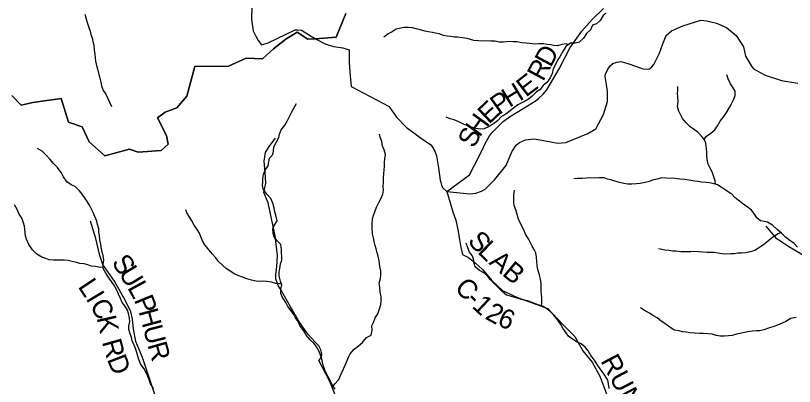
# Model space of a CAD drawing. Extents: x 1624196 to 2029251, y 146837 to 440034.
# Drawn here: x 1799187 to 1811228, y 273872 to 279607 of the extents above; entities that cross this region are included whole.
import ezdxf

# ---------------------------------------------------------------- set-up
doc = ezdxf.new("R2010")
doc.units = 0
for name, color, linetype in [('GM_X_County_Road', 7, 'Continuous'), ('GM_X_County_Road_Text', 7, 'Continuous'), ('GM_X_Minor_River', 7, 'Continuous'), ('GM_X_Township', 7, 'Continuous'), ('GM_X_Township_Road', 7, 'Continuous'), ('GM_X_Township_Road_Text', 7, 'Continuous')]:
    doc.layers.add(name, color=color, linetype=linetype)

msp = doc.modelspace()

# ---------------------------------------------------------------- linework, layer by layer
at = {"layer": 'GM_X_County_Road'}
for points in [[(1802842, 279757), (1802836, 279548), (1802859, 279370), (1802900, 279286), (1802937, 279220), (1802988, 279156), (1803027, 279162), (1803094, 279185), (1803507, 279384), (1803548, 279387), (1803609, 279379), (1803822, 279249), (1803971, 279168), (1804100, 279129), (1804245, 279106), (1804344, 279075), (1804342, 278888), (1804354, 278734), (1804376, 278509), (1804962, 278198), (1804967, 278192)], [(1806425, 277581), (1806426, 277581), (1806448, 277626), (1806515, 277746), (1806563, 277808), (1806642, 277887), (1806725, 277966), (1806824, 278042), (1807034, 278171), (1807235, 278293), (1807277, 278328), (1807343, 278390), (1807401, 278458), (1807591, 278783), (1807762, 279114), (1807943, 279363), (1808100, 279545), (1808275, 279714)], [(1804967, 278192), (1804968, 278190), (1805076, 278036), (1805223, 277881), (1805427, 277734), (1805607, 277610), (1805632, 277574), (1805667, 277511), (1805697, 277438), (1805727, 277251), (1805751, 277061), (1805760, 277024), (1805773, 276984), (1805789, 276947), (1805852, 276888), (1806210, 276849), (1806303, 276862), (1806388, 276889), (1806448, 276921), (1806592, 277067), (1806773, 277288), (1806861, 277500), (1806926, 277603), (1806978, 277646), (1807070, 277685), (1807203, 277698), (1807382, 277672), (1807572, 277632), (1807692, 277643), (1808033, 277783), (1808157, 277857), (1808275, 278075), (1808340, 278278), (1808336, 278433), (1808323, 278541), (1808302, 278662), (1808309, 278701), (1808343, 278777), (1808384, 278834), (1808420, 278864), (1808482, 278888), (1808545, 278895), (1808652, 278864), (1808785, 278819), (1808882, 278784), (1808952, 278779), (1808989, 278785), (1809024, 278812), (1809056, 278852), (1809143, 279024), (1809196, 279171), (1809243, 279300), (1809328, 279373), (1809505, 279449), (1809783, 279534), (1809874, 279524), (1810021, 279491), (1810180, 279422), (1810326, 279301), (1810439, 279121), (1810472, 278979), (1810562, 278825), (1810597, 278785), (1810775, 278687), (1811027, 278601), (1811281, 278559)], [(1805852, 276888), (1806205, 277142), (1806355, 277435), (1806425, 277581)], [(1805852, 276888), (1805947, 276573), (1805993, 276443), (1806024, 276292), (1806052, 276146), (1806073, 276022), (1806094, 275913), (1806189, 275866), (1806293, 275785), (1806406, 275680), (1806557, 275506), (1806717, 275355), (1806945, 275247), (1807418, 275075), (1807645, 274835), (1807834, 274642), (1807955, 274424), (1808099, 274249), (1808218, 274031), (1808342, 273699)]]:
    msp.add_lwpolyline(points, dxfattribs=at)
at = {"layer": 'GM_X_Minor_River'}
for points in [[(1800257, 279628), (1800271, 279570), (1800295, 279497), (1800322, 279423), (1800338, 279367), (1800350, 279315), (1800369, 279264), (1800383, 279206), (1800395, 279150), (1800400, 279077), (1800410, 279005), (1800415, 278953), (1800421, 278901), (1800437, 278834), (1800458, 278760), (1800472, 278694), (1800488, 278637), (1800503, 278577), (1800517, 278519), (1800543, 278450), (1800580, 278392), (1800612, 278324), (1800638, 278269)], [(1808320, 279642), (1808270, 279606), (1808227, 279532), (1808168, 279477), (1808104, 279457), (1808073, 279385), (1808015, 279327), (1807966, 279259), (1807900, 279193), (1807837, 279181), (1807767, 279178), (1807696, 279130), (1807654, 279062), (1807607, 278980), (1807565, 278916), (1807534, 278850), (1807500, 278782), (1807481, 278712), (1807452, 278642), (1807398, 278572), (1807343, 278524), (1807293, 278460), (1807242, 278426), (1807172, 278361), (1807117, 278315), (1807067, 278285), (1807002, 278253), (1806950, 278224), (1806887, 278176), (1806815, 278116), (1806764, 278084), (1806700, 278044), (1806637, 277981), (1806577, 277935), (1806510, 277891), (1806432, 277853), (1806373, 277852), (1806305, 277862), (1806237, 277881), (1806175, 277903), (1806111, 277927), (1806041, 277964), (1805969, 277993), (1805905, 278009), (1805845, 278037)], [(1807735, 279156), (1807697, 279170), (1807630, 279159), (1807566, 279141), (1807510, 279145), (1807460, 279154), (1807406, 279160), (1807350, 279168), (1807279, 279169), (1807221, 279163), (1807137, 279174), (1807081, 279178), (1807012, 279186), (1806938, 279199), (1806882, 279203), (1806826, 279204), (1806774, 279202), (1806723, 279196), (1806663, 279194), (1806603, 279211), (1806533, 279213), (1806473, 279214), (1806412, 279210), (1806346, 279214), (1806274, 279223), (1806222, 279235), (1806170, 279252), (1806098, 279264), (1806021, 279271), (1805971, 279275), (1805909, 279285), (1805857, 279290), (1805803, 279300), (1805737, 279324), (1805681, 279333), (1805631, 279345), (1805566, 279356), (1805514, 279368), (1805448, 279388), (1805382, 279403), (1805326, 279415), (1805258, 279420), (1805194, 279420), (1805143, 279412), (1805071, 279395), (1805008, 279355), (1804946, 279323), (1804879, 279273)], [(1809831, 277694), (1809871, 277741), (1809936, 277788), (1809996, 277838), (1810039, 277904), (1810079, 277974), (1810136, 278044), (1810187, 278124), (1810225, 278184), (1810254, 278244), (1810286, 278302), (1810311, 278370), (1810313, 278440), (1810279, 278491), (1810242, 278553), (1810204, 278626), (1810182, 278688)], [(1810006, 277001), (1810003, 277052), (1809956, 277192), (1809920, 277257), (1809892, 277311), (1809879, 277379), (1809875, 277440), (1809876, 277490), (1809870, 277552), (1809856, 277632), (1809837, 277687), (1809797, 277739), (1809733, 277804), (1809667, 277848), (1809611, 277891), (1809549, 277955), (1809496, 278014), (1809472, 278064), (1809440, 278126), (1809421, 278201), (1809431, 278277), (1809424, 278351), (1809422, 278401), (1809426, 278454), (1809425, 278508)], [(1800638, 278269), (1800669, 278201)], [(1804129, 273831), (1804084, 273898), (1804040, 273984), (1803992, 274069), (1803967, 274121), (1803935, 274214), (1803926, 274272), (1803906, 274342), (1803882, 274413), (1803839, 274483), (1803805, 274538), (1803741, 274592), (1803681, 274665), (1803636, 274739), (1803584, 274814), (1803556, 274874), (1803516, 274933), (1803487, 274985), (1803449, 275040), (1803397, 275108), (1803363, 275171), (1803314, 275245), (1803290, 275311), (1803290, 275378), (1803303, 275444), (1803285, 275502), (1803262, 275583), (1803262, 275633), (1803272, 275697), (1803285, 275769), (1803303, 275825), (1803302, 275879), (1803298, 275931), (1803298, 275986), (1803289, 276064), (1803237, 276120), (1803185, 276181), (1803168, 276237), (1803166, 276308), (1803184, 276358), (1803229, 276434), (1803215, 276498), (1803194, 276572), (1803184, 276630), (1803165, 276707), (1803133, 276779), (1803069, 276846), (1803014, 276925), (1803006, 276977), (1803010, 277035), (1803009, 277087), (1803019, 277149), (1803048, 277215), (1803094, 277283), (1803103, 277343), (1803115, 277400), (1803164, 277457), (1803172, 277510), (1803178, 277578), (1803215, 277646), (1803256, 277722), (1803266, 277774), (1803292, 277842), (1803353, 277918), (1803392, 277986), (1803426, 278054), (1803465, 278126), (1803487, 278176), (1803532, 278246)], [(1804099, 273875), (1804122, 273914), (1804185, 273978), (1804211, 274042), (1804238, 274098), (1804284, 274202), (1804311, 274272), (1804333, 274322), (1804362, 274374), (1804420, 274448), (1804487, 274498), (1804552, 274551), (1804612, 274629), (1804683, 274667), (1804701, 274741), (1804696, 274811), (1804720, 274861), (1804747, 274933), (1804789, 274993), (1804814, 275070), (1804832, 275140), (1804837, 275190), (1804839, 275256), (1804826, 275328), (1804820, 275405), (1804808, 275467), (1804827, 275541), (1804833, 275603), (1804832, 275657), (1804820, 275728), (1804809, 275816), (1804795, 275886), (1804779, 275939), (1804764, 275999), (1804748, 276051), (1804732, 276112), (1804719, 276168), (1804707, 276234), (1804702, 276312), (1804698, 276391), (1804705, 276463), (1804721, 276517), (1804745, 276587), (1804774, 276655), (1804801, 276715), (1804837, 276781), (1804866, 276843), (1804876, 276907), (1804872, 276968), (1804873, 277030), (1804875, 277096), (1804878, 277164), (1804888, 277218), (1804893, 277279), (1804893, 277335), (1804897, 277393), (1804906, 277459), (1804888, 277533), (1804862, 277588), (1804851, 277660), (1804825, 277724), (1804813, 277775)], [(1801321, 273840), (1801274, 273913), (1801254, 273973), (1801230, 274033), (1801205, 274086), (1801173, 274144), (1801121, 274211), (1801092, 274287), (1801078, 274339), (1801062, 274396), (1801040, 274458), (1801023, 274510), (1800987, 274579), (1800977, 274629), (1800954, 274701), (1800936, 274752), (1800940, 274804), (1800953, 274874), (1800949, 274928), (1800932, 274998), (1800916, 275053), (1800876, 275119), (1800836, 275172), (1800809, 275230), (1800777, 275298), (1800759, 275349), (1800718, 275427), (1800672, 275494), (1800618, 275568), (1800582, 275625), (1800539, 275693), (1800543, 275757), (1800550, 275826), (1800540, 275898), (1800528, 275950), (1800515, 276000), (1800503, 276073), (1800489, 276139), (1800482, 276205), (1800476, 276257), (1800473, 276310), (1800455, 276378), (1800443, 276428), (1800412, 276501), (1800380, 276571), (1800356, 276623), (1800332, 276674), (1800299, 276728), (1800263, 276778), (1800219, 276847), (1800177, 276897), (1800107, 276962), (1800055, 276984), (1799985, 277029), (1799928, 277114), (1799892, 277180), (1799834, 277255), (1799771, 277317), (1799715, 277388), (1799661, 277450), (1799599, 277509), (1799527, 277553)], [(1810704, 276435), (1810646, 276478), (1810618, 276528), (1810566, 276599), (1810496, 276647), (1810426, 276700), (1810356, 276750), (1810305, 276795), (1810261, 276845), (1810209, 276878), (1810157, 276914), (1810093, 276953), (1810041, 276987), (1809989, 277007), (1809917, 277020), (1809862, 277024), (1809792, 277031), (1809742, 277039), (1809688, 277047), (1809596, 277060), (1809532, 277070), (1809459, 277079), (1809385, 277089), (1809243, 277090), (1809176, 277099), (1809100, 277079), (1809034, 277059), (1808965, 277034), (1808897, 277018), (1808841, 277010), (1808789, 277005), (1808716, 276999), (1808646, 276999), (1808592, 277012), (1808526, 277024), (1808452, 277045), (1808389, 277065), (1808337, 277079), (1808285, 277098), (1808211, 277100), (1808135, 277093), (1808073, 277097), (1808008, 277091), (1807948, 277086), (1807870, 277088), (1807816, 277081)], [(1807319, 275116), (1807321, 275171), (1807322, 275239), (1807320, 275291), (1807314, 275344), (1807313, 275394), (1807313, 275468), (1807304, 275526), (1807286, 275595), (1807274, 275645), (1807257, 275699), (1807251, 275749), (1807247, 275800), (1807242, 275870), (1807230, 275938), (1807206, 275988), (1807175, 276043), (1807145, 276103), (1807119, 276154), (1807071, 276228), (1807050, 276278), (1807010, 276363), (1806982, 276413), (1806955, 276476), (1806943, 276528), (1806921, 276602), (1806902, 276652), (1806888, 276705), (1806889, 276833), (1806899, 276905)], [(1800540, 275714), (1800497, 275713), (1800423, 275728), (1800358, 275732), (1800304, 275751), (1800248, 275767), (1800182, 275772), (1800130, 275790), (1800062, 275804), (1799998, 275817), (1799941, 275825), (1799881, 275826), (1799827, 275824), (1799775, 275822), (1799707, 275827), (1799657, 275849), (1799595, 275873), (1799517, 275918), (1799449, 275985), (1799391, 276067), (1799355, 276148), (1799342, 276202), (1799330, 276296), (1799323, 276351), (1799303, 276419), (1799283, 276473), (1799240, 276538), (1799212, 276606), (1799172, 276679)], [(1803299, 275457), (1803265, 275456), (1803213, 275464), (1803145, 275483), (1803074, 275497), (1803008, 275500), (1802956, 275496), (1802906, 275498), (1802832, 275513), (1802762, 275535), (1802694, 275560), (1802641, 275580), (1802569, 275615), (1802497, 275659), (1802442, 275698), (1802390, 275744), (1802318, 275809), (1802282, 275861), (1802226, 275924), (1802111, 276061), (1802079, 276123), (1802053, 276186), (1802030, 276240), (1801994, 276298), (1801950, 276365), (1801910, 276431), (1801883, 276482), (1801837, 276554), (1801819, 276605)], [(1811275, 276023), (1811223, 276081), (1811155, 276128), (1811089, 276182), (1811027, 276243), (1810960, 276299), (1810890, 276366), (1810814, 276411), (1810760, 276421), (1810704, 276435)], [(1811017, 276251), (1810975, 276229), (1810921, 276197), (1810870, 276159), (1810802, 276102), (1810749, 276062), (1810675, 276010), (1810614, 275976), (1810542, 275953), (1810476, 275939), (1810409, 275931), (1810351, 275930), (1810299, 275922), (1810247, 275920), (1810178, 275915), (1810108, 275921), (1810046, 275935), (1809986, 275942), (1809932, 275942), (1809877, 275941), (1809805, 275947), (1809745, 275955), (1809675, 275958), (1809625, 275954), (1809540, 275953), (1809470, 275955), (1809402, 275963), (1809346, 275962), (1809288, 275972), (1809227, 275980), (1809177, 275989), (1809127, 275999)], [(1808362, 273838), (1808353, 273911), (1808345, 273971), (1808301, 274035), (1808264, 274086), (1808226, 274144), (1808180, 274213), (1808138, 274277), (1808083, 274348), (1808037, 274420), (1807991, 274481), (1807933, 274533), (1807871, 274554), (1807797, 274604), (1807737, 274649), (1807698, 274701), (1807648, 274774), (1807618, 274830), (1807571, 274899), (1807507, 274975), (1807449, 275038), (1807383, 275084), (1807333, 275111), (1807281, 275129), (1807225, 275150), (1807175, 275172), (1807103, 275196), (1807027, 275211), (1806971, 275225), (1806906, 275246), (1806840, 275268), (1806778, 275285), (1806712, 275339), (1806647, 275400), (1806589, 275456), (1806529, 275521), (1806477, 275585), (1806425, 275628), (1806357, 275662), (1806291, 275721), (1806278, 275775), (1806264, 275844), (1806246, 275894), (1806207, 275948), (1806179, 276015), (1806151, 276085)], [(1811254, 274939), (1811175, 274921), (1811097, 274878), (1811038, 274850), (1810968, 274818), (1810908, 274799), (1810843, 274779), (1810755, 274749), (1810692, 274730), (1810640, 274730), (1810574, 274726), (1810508, 274715), (1810455, 274705), (1810385, 274691), (1810335, 274678), (1810264, 274660), (1810208, 274652), (1810146, 274651), (1810078, 274651), (1810020, 274661), (1809958, 274678), (1809895, 274684), (1809823, 274689), (1809759, 274689), (1809687, 274695), (1809614, 274700), (1809554, 274712), (1809496, 274717), (1809444, 274729), (1809370, 274743), (1809304, 274786), (1809240, 274835), (1809168, 274883), (1809106, 274932), (1809040, 274970), (1808988, 275003), (1808918, 275041), (1808848, 275088)]]:
    msp.add_lwpolyline(points, dxfattribs=at)
at = {"layer": 'GM_X_Township'}
for points in [[(1804293, 279641), (1804145, 279275), (1803822, 279249), (1803705, 279240), (1803541, 279350), (1803366, 279240), (1803174, 279091), (1803006, 278940), (1802751, 278948), (1802477, 278825), (1801958, 278819), (1801834, 278361), (1801678, 278178), (1801499, 278113), (1801380, 278027), (1801522, 277753), (1801545, 277618), (1801436, 277522), (1801084, 277495), (1800948, 277542), (1800569, 277436), (1800324, 277655), (1800218, 277887), (1800005, 277959), (1799892, 278322), (1799455, 278261), (1799274, 278220), (1799131, 278370)], [(1799131, 278370), (1799274, 278220), (1799455, 278261), (1799892, 278322), (1800005, 277959), (1800218, 277887), (1800324, 277655), (1800569, 277436), (1800948, 277542), (1801084, 277495), (1801436, 277522), (1801545, 277618), (1801522, 277753), (1801380, 278027), (1801499, 278113), (1801678, 278178), (1801834, 278361), (1801958, 278819), (1802477, 278825), (1802751, 278948), (1803006, 278940), (1803174, 279091), (1803366, 279240), (1803541, 279350), (1803705, 279240), (1803822, 279249), (1804145, 279275), (1804293, 279641)]]:
    msp.add_lwpolyline(points, dxfattribs=at)
at = {"layer": 'GM_X_Township_Road'}
for points in [[(1804329, 273240), (1804043, 273950), (1803877, 274273), (1803901, 274302), (1803912, 274331), (1803924, 274361), (1803919, 274395), (1803905, 274438), (1803874, 274500), (1803829, 274547), (1803703, 274678), (1803577, 274865), (1803438, 275105), (1803299, 275349), (1803246, 275435), (1803224, 275491), (1803211, 275536), (1803211, 275572), (1803212, 275603), (1803225, 275722), (1803237, 275898), (1803200, 276199), (1803094, 276713), (1803026, 276871), (1803055, 277015), (1803048, 277184), (1803032, 277353), (1803049, 277489), (1803106, 277584), (1803205, 277710)], [(1801451, 271994), (1801523, 272573), (1801581, 272946), (1801420, 273502), (1801149, 274317), (1801048, 274569), (1801012, 274761), (1800994, 274910), (1800969, 275024), (1800889, 275194), (1800715, 275501), (1800536, 275757), (1800492, 275897), (1800429, 276159), (1800345, 276425)], [(1812494, 275165), (1812494, 275165), (1812454, 275175), (1812424, 275180), (1812390, 275175), (1812347, 275168), (1812265, 275153), (1812228, 275151), (1812185, 275155), (1812157, 275166), (1812137, 275180), (1812108, 275202), (1812090, 275226), (1812077, 275251), (1812042, 275343), (1811932, 275489), (1811784, 275652), (1811316, 275925), (1811140, 276029), (1810954, 276152), (1810793, 276351)]]:
    msp.add_lwpolyline(points, dxfattribs=at)

# ---------------------------------------------------------------- texts
at = {"layer": 'GM_X_County_Road_Text'}
for s, rotation, p in [('D', 61.7019, (1807460, 278793)), ('R', 61.6299, (1807342, 278576)), ('E', 37.531, (1807076, 278335)), ('H', 31.3783, (1806821, 278178)), ('P', 35.1734, (1806660, 278064)), ('E', 43.4816, (1806506, 277917)), ('H', 54.0674, (1806361, 277714)), ('S', 63.9843, (1806279, 277544)), ('S', 311.7898, (1806164, 276112)), ('L', 316.0779, (1806316, 275943)), ('A', 319.7675, (1806493, 275773)), ('B', 320.0723, (1806696, 275602)), ('C', 312.9146, (1805960, 275386)), ('-', 314.1717, (1806133, 275200)), ('1', 316.8207, (1806230, 275101)), ('2', 331.5049, (1806432, 274925)), ('6', 336.2718, (1806619, 274825)), ('RUN', 297.8026, (1808224, 274269))]:
    msp.add_text(s, height=300, rotation=rotation, dxfattribs=at).set_placement(p)
at = {"layer": 'GM_X_Township_Road_Text'}
for s, rotation, p in [('S', 303.9694, (1800663, 275789)), ('U', 301.1412, (1800774, 275624)), ('L', 303.6806, (1800143, 275416)), ('L', 298.6306, (1800909, 275401)), ('I', 301.0782, (1800266, 275232)), ('P', 292.1067, (1801013, 275212)), ('C', 298.8435, (1800328, 275130)), ('H', 285.1628, (1801086, 275034)), ('K', 282.7789, (1800439, 274934)), ('U', 284.4541, (1801155, 274780)), ('R', 285.7772, (1800520, 274561)), ('R', 286.0571, (1801223, 274516)), ('D', 291.1842, (1800597, 274294))]:
    msp.add_text(s, height=300, rotation=rotation, dxfattribs=at).set_placement(p)

doc.saveas('drawing.dxf')
